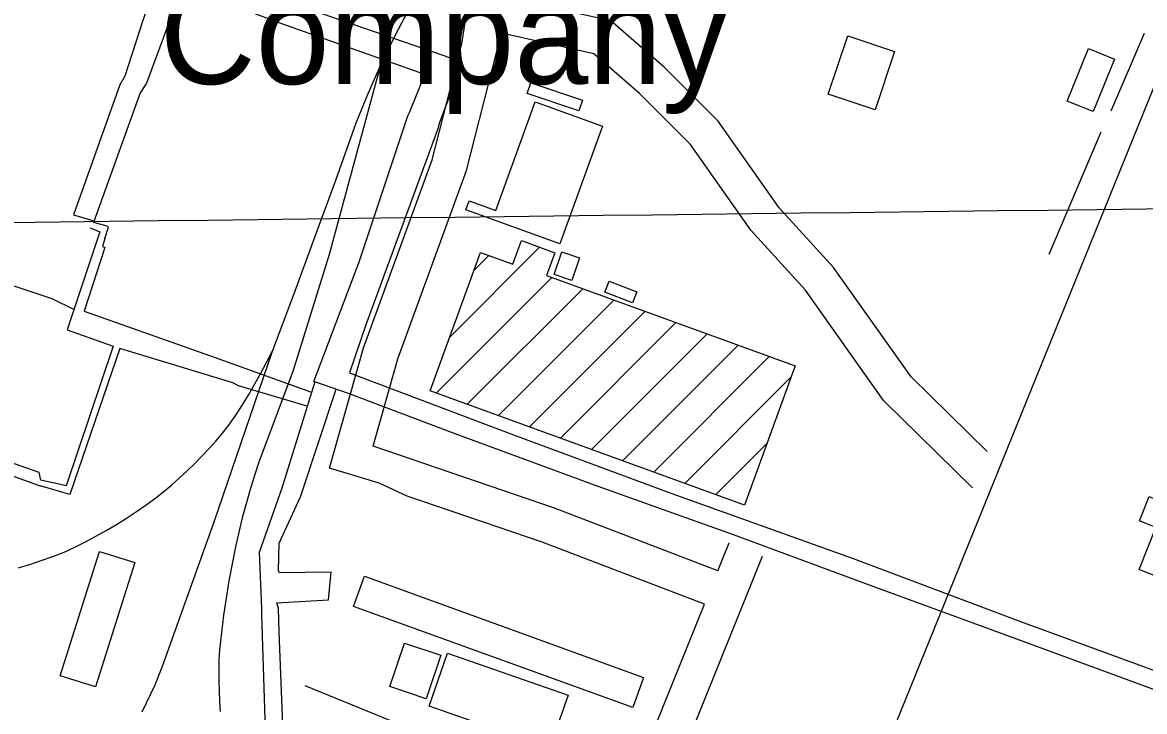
# Model space of a CAD drawing. Extents: x 3704301 to 3742427, y 506229 to 532009.
# Drawn here: x 3712396 to 3713333, y 523406 to 523981 of the extents above; entities that cross this region are included whole.
import ezdxf

# ---------------------------------------------------------------- set-up
doc = ezdxf.new("R2010")
doc.units = 0
for name, color, linetype in [('V-BLDG-IDEN', 7, 'Continuous'), ('V-BLDG-OTLN', 7, 'Continuous'), ('V-GRID-MAJR', 7, 'Continuous'), ('V-RAIL-TRAK', 7, 'Continuous'), ('V-ROAD-CNTR', 7, 'Continuous'), ('V-TOPO-SHOR', 7, 'Continuous'), ('V-UTIL-LINE', 7, 'Continuous')]:
    doc.layers.add(name, color=color, linetype=linetype)

msp = doc.modelspace()

# ---------------------------------------------------------------- linework, layer by layer
at = {"layer": 'V-BLDG-OTLN'}
for p, q in [((3712753.0001467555, 523718.40455000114), (3712827.934003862, 523793.33840710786)), ((3712773.1624767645, 523773.9222190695), (3712785.674858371, 523786.4346006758)), ((3712741.6453608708, 523671.69442505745), (3712838.0544925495, 523768.103556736)), ((3712767.581723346, 523662.275448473), (3712863.991271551, 523758.6849966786)), ((3712793.51808582, 523652.8564718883), (3712889.9280505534, 523749.26643662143)), ((3712819.4544482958, 523643.43749530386), (3712915.8648295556, 523739.847876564)), ((3712845.39081077, 523634.0185187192), (3712941.801608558, 523730.42931650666)), ((3712871.327173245, 523624.5995421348), (3712967.7383875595, 523721.01075644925)), ((3712897.26353572, 523615.1805655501), (3712993.6751665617, 523711.59219639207)), ((3712923.1998981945, 523605.76158896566), (3713019.6119455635, 523702.17363633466)), ((3712949.136260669, 523596.342612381), (3713037.8942736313, 523685.10062534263)), ((3712975.0726231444, 523586.9236357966), (3713017.7329566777, 523629.58396932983))]:
    msp.add_line(p, q, dxfattribs=at)
for points in [[(3713124.3680000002, 523956.526), (3713107.98, 523907.91500000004), (3713068.785, 523921.128), (3713085.173, 523969.74)], [(3713307.828, 523950.364), (3713290.012, 523906.465), (3713268.469, 523915.208), (3713286.285, 523959.107)], [(3713374.5, 523678.42), (3713486.071, 523956.919), (3713646.286, 523892.737), (3713534.113, 523612.739), (3713528.84, 523614.85000000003), (3713514.35, 523578.67600000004), (3713518.213, 523577.13), (3713480.208, 523482.265), (3713475.02, 523484.343), (3713468.596, 523468.303), (3713328.447, 523524.451), (3713342.486, 523559.49100000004), (3713328.684, 523565.018), (3713336.813, 523585.31), (3713344.722, 523582.141), (3713359.81, 523619.802), (3713351.651, 523623.071), (3713358.546, 523640.286), (3713367.859, 523636.55700000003), (3713383.2290000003, 523674.92600000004)], [(3712860.585, 523907.04000000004), (3712817.639, 523921.556), (3712820.705, 523930.629), (3712863.653, 523916.115)], [(3712880.424, 523894.357), (3712844.818, 523796.18200000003), (3712766.406, 523824.621), (3712769.14, 523832.155), (3712791.443, 523824.066), (3712824.315, 523914.706)], [(3713041.242, 523694.319), (3712999.075, 523578.207), (3712736.69, 523673.494), (3712778.6350000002, 523788.99100000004), (3712805.683, 523779.169), (3712812.8200000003, 523798.826), (3712840.599, 523788.74), (3712833.683, 523769.691)], [(3712861.3510000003, 523784.431), (3712854.796, 523765.552), (3712840.015, 523770.686), (3712846.573, 523789.565)], [(3712885.919, 523765.155), (3712909.049, 523756.25), (3712905.453, 523746.913), (3712882.325, 523755.818)], [(3712489.881, 523530.304), (3712457.117, 523426.477), (3712427.761, 523435.74), (3712460.525, 523539.568)], [(3712681.656, 523518.78), (3712914.818, 523434.454), (3712905.7290000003, 523409.327), (3712672.5670000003, 523493.653)], [(3712745.4760000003, 523452.913), (3712733.3000000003, 523416.571), (3712703.025, 523426.715), (3712715.2, 523463.056)], [(3712836.2060000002, 523375.316), (3712735.674, 523410.447), (3712751.132, 523454.684), (3712851.662, 523419.55700000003)]]:
    msp.add_lwpolyline(points, close=True, dxfattribs=at)
at = {"layer": 'V-GRID-MAJR'}
msp.add_spline([(3708427.129, 523767.243), (3713705.816, 523829.819), (3718984.494, 523893.163), (3724263.162, 523957.275), (3729541.821, 524022.155), (3734820.471, 524087.803), (3740099.111, 524154.218), (3740099.112, 524154.218)], degree=3, dxfattribs=at)
at = {"layer": 'V-RAIL-TRAK'}
for points in [[(3712735.057, 524027.612), (3712725.532, 524003.89), (3712719.079, 523992.395), (3712712.822, 523980.791), (3712706.762, 523969.07800000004), (3712700.903, 523957.265), (3712695.242, 523945.354), (3712689.786, 523933.349), (3712684.535, 523921.253), (3712679.491, 523909.07), (3712674.656, 523896.802), (3712657.475, 523849.033), (3712640.069, 523801.343), (3712622.44, 523753.737), (3712604.585, 523706.215)], [(3712695.242, 523945.354), (3712652.363, 523787.218), (3712622.028, 523689.672), (3712593.946, 523614.719)], [(3712392.722, 523525.80100000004), (3712402.364, 523528.746), (3712411.94, 523531.902), (3712421.4450000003, 523535.26300000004), (3712430.876, 523538.832), (3712439.838, 523543.053), (3712448.698, 523547.485), (3712457.449, 523552.128), (3712466.085, 523556.976), (3712474.6070000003, 523562.028), (3712483.006, 523567.281), (3712491.276, 523572.733), (3712499.414, 523578.379), (3712507.416, 523584.218), (3712514.16, 523589.613), (3712520.775, 523595.167), (3712527.255, 523600.87700000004), (3712533.6, 523606.73600000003), (3712539.801, 523612.745), (3712545.861, 523618.89900000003), (3712551.774, 523625.194), (3712557.535, 523631.629), (3712563.14, 523638.197), (3712568.592, 523644.896), (3712574.308, 523653.305), (3712579.8370000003, 523661.837), (3712585.177, 523670.49), (3712590.323, 523679.25800000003), (3712595.275, 523688.13800000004), (3712600.031, 523697.124), (3712604.585, 523706.215)], [(3712604.585, 523706.215), (3712555.894, 523564.01300000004), (3712515.6410000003, 523451.35000000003), (3712512.815, 523443.488), (3712509.794, 523435.699), (3712506.58, 523427.99), (3712503.1750000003, 523420.362), (3712499.582, 523412.821), (3712495.804, 523405.37)], [(3712593.946, 523614.719), (3712590.043, 523603.00800000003), (3712586.366, 523591.224), (3712582.92, 523579.37), (3712579.702, 523567.45300000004), (3712576.716, 523555.476), (3712573.964, 523543.444), (3712571.15, 523529.221), (3712568.575, 523514.95300000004), (3712566.239, 523500.643), (3712564.1410000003, 523486.297), (3712562.284, 523471.918), (3712560.666, 523457.51), (3712560.267, 523448.901), (3712560.076, 523440.281), (3712560.093, 523431.661), (3712560.316, 523423.043), (3712560.7460000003, 523414.433), (3712561.383, 523405.835)]]:
    msp.add_lwpolyline(points, dxfattribs=at)
at = {"layer": 'V-ROAD-CNTR'}
for points in [[(3712799.018362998, 522839.49229480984), (3712800.900359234, 522840.3962930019), (3712813.9683330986, 522848.06927765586), (3712831.0632989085, 522853.21826735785), (3712867.051226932, 522863.17024745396), (3712894.701171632, 522872.2242293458), (3712907.5221459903, 522880.16821345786), (3712917.080126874, 522890.34219311), (3712927.228106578, 522907.48615882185), (3713724.9775110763, 524874.0512256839)], [(3713201.498558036, 523622.77072825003), (3713138.042684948, 523685.11060357), (3713073.2228145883, 523776.47442084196), (3713027.8429053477, 523826.26632125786), (3712976.99200705, 523898.48917681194), (3712931.87209729, 523943.4640868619), (3712887.344186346, 523982.2310093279), (3712799.5673619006, 524002.022969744)], [(3712652.5956558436, 523609.0097557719), (3712681.0335989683, 523709.46255486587), (3712738.3544843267, 523866.27324124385), (3712762.92743518, 523963.17304744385), (3712767.2054266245, 523989.74199430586)], [(3712688.9395831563, 523627.25271928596), (3712709.5935418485, 523700.2145733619), (3712767.056426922, 523857.41325896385), (3712796.126368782, 523972.0460296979)], [(3713189.3595823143, 523592.64078850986), (3713115.1167308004, 523665.5786426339), (3713049.8148614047, 523757.62045855), (3713004.3989522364, 523807.452358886), (3712953.9640531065, 523879.0852156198), (3712911.410138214, 523921.50213078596), (3712873.3582143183, 523954.631064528), (3712796.126368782, 523972.0460296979)], [(3712976.7530075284, 523523.45792687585), (3712840.254280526, 523575.5138227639), (3712688.9395831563, 523627.25271928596)], [(3712965.5220299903, 523495.6339825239), (3712830.05230093, 523547.2958792), (3712717.513526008, 523585.77780223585), (3712694.08757286, 523596.4707808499), (3712652.5956558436, 523609.0097557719)], [(3712976.75200753, 523523.45692687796), (3712986.1399887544, 523546.716880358)], [(3712766.5894278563, 522915.4661428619), (3712888.479184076, 523224.59852459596), (3713013.9599331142, 523535.48890281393)], [(3712897.6001658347, 523327.34831909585), (3712965.5220299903, 523495.63298252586)], [(3712897.6001658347, 523327.349319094), (3712743.255474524, 523382.00820977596), (3712632.280696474, 523427.3161191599)]]:
    msp.add_lwpolyline(points, dxfattribs=at)
at = {"layer": 'V-TOPO-SHOR'}
for p, q in [((3713305.036, 523907.202), (3713332.844, 523971.927)), ((3713253.48, 523787.666), (3713296.924, 523889.708))]:
    msp.add_line(p, q, dxfattribs=at)
at = {"layer": 'V-UTIL-LINE'}
for points in [[(3712286.4760000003, 524227.542), (3712403.474, 524184.753), (3712534.685, 524135.376), (3712529.526, 524115.95900000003), (3712526.225, 524110.745), (3712501.3170000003, 524037.803), (3712646.254, 523988.456), (3712748.089, 523953.204), (3712763.2460000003, 523947.56200000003), (3712744.437, 523897.351), (3712743.028, 523892.141), (3712682.842, 523728.723), (3712669.214, 523688.461), (3712806.111, 523636.731), (3712938.268, 523587.827), (3713089.841, 523533.764), (3713229.58, 523481.091), (3713408.1550000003, 523415.735)], [(3713357.985, 523417.982), (3713226.3030000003, 523466.413), (3713105.514, 523510.61100000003), (3712989.935, 523553.402), (3712876.73, 523593.831), (3712757.362, 523637.56), (3712668.309, 523671.422), (3712639.416, 523681.291), (3712677.04, 523780.294), (3712717.92, 523902.967), (3712719.333, 523905.809), (3712732.037, 523937.549), (3712613.619, 523979.386), (3712474.355, 524031.585), (3712507.742, 524122.06), (3712508.684, 524123.954), (3712399.742, 524161.555), (3712258.588, 524212.329)], [(3712508.344, 524018.847), (3712481.683, 523936.003), (3712477.441, 523928.89400000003), (3712438.892, 523820.424), (3712454.9930000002, 523815.73000000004)], [(3712529.598, 524010.88), (3712499.681, 523930.369), (3712494.4930000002, 523922.31), (3712455.622, 523814.03)], [(3712465.049, 523800.696), (3712467.972, 523810.13300000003), (3712466.2, 523811.306), (3712455.622, 523814.03)], [(3712452.642, 523809.574), (3712460.697, 523806.281), (3712433.4420000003, 523724.34), (3712471.809, 523710.707), (3712432.807, 523594.19200000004), (3712411.5, 523598.874), (3712410.062, 523605.495)], [(3712465.049, 523800.696), (3712463.091, 523793.98000000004), (3712464.988, 523793.038), (3712447.602, 523739.99100000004), (3712557.019, 523701.446), (3712637.589, 523672.325)], [(3712439.109, 523741.378), (3712421.076, 523750.34), (3712382.711, 523763.027), (3712376.111, 523752.125), (3712349.794, 523674.922), (3712337.954, 523678.207), (3712322.926, 523635.996)], [(3712633.9390000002, 523660.606), (3712576.4790000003, 523677.82800000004), (3712571.742, 523680.183), (3712477.4930000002, 523708.827), (3712435.662, 523587.10000000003), (3712411.037, 523594.139)], [(3712640.288, 523680.992), (3712612.65, 523592.254), (3712593.85, 523538.732), (3712595.855, 523491.882), (3712595.865, 523486.67600000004), (3712598.935, 523391.086), (3712533.639, 523384.776), (3712525.637, 523366.30100000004), (3712525.6410000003, 523364.879), (3712480.448, 523264.439), (3712464.435, 523232.22000000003), (3712427.19, 523172.5), (3712360.935, 523170.92100000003), (3712193.865, 523174.309), (3712105.836, 523175.517), (3712102.041, 523178.82300000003), (3712103.389, 523209.588), (3712109.526, 523215.281), (3712110.3030000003, 523286.273), (3712111.218, 523299.053), (3712105.031, 523313.708), (3712120.987, 523370.54000000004), (3712204.332, 523348.968), (3712228.304, 523342.456)], [(3712614.61, 523366.512), (3712610.572, 523472.514), (3712610.052, 523491.917), (3712608.62, 523496.646), (3712651.681, 523499.115), (3712653.991, 523522.309), (3712610.926, 523521.734), (3712609.9760000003, 523523.626), (3712610.396, 523546.342), (3712628.287, 523585.193), (3712658.1040000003, 523674.908)], [(3712410.062, 523605.495), (3712287.858, 523648.26900000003), (3712265.775, 523581.95900000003), (3712254.4390000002, 523572.469), (3712244.688, 523493.41000000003), (3712242.364, 523475.893), (3712131.54, 523509.704), (3712040.1240000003, 523541.667), (3712029.702, 523545.9), (3711892.819, 523591.007)], [(3712479.332, 523262.195), (3712303.421, 523275.376), (3712239.044, 523280.901), (3712241.399, 523285.63800000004), (3712254.883, 523386.47500000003), (3712265.088, 523472.635), (3712264.109, 523486.356), (3712259.852, 523485.4), (3712270.0810000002, 523561.62), (3712273.3850000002, 523565.413), (3712291.239, 523619.882), (3712312.039, 523629.87), (3712411.037, 523594.139)]]:
    msp.add_lwpolyline(points, dxfattribs=at)

# ---------------------------------------------------------------- texts
at = {"layer": 'V-BLDG-IDEN'}
msp.add_text('Company', height=82.99983200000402, dxfattribs=at).set_placement((3712510.7309395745, 523929.53611471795))

doc.saveas('drawing.dxf')
